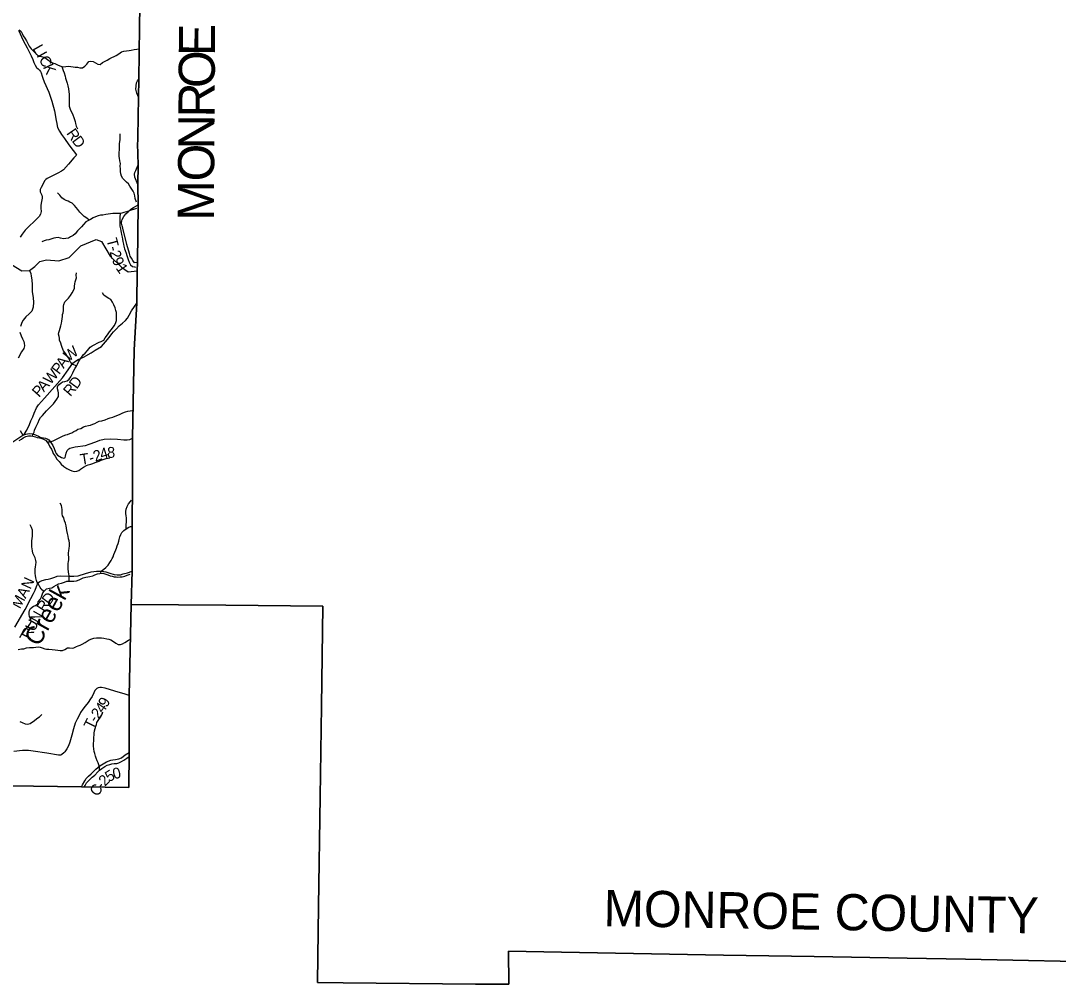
# Model space of a CAD drawing. Extents: x 2043100 to 2470832, y 443715 to 810583.
# Drawn here: x 2308244 to 2336943, y 576620 to 603273 of the extents above; entities that cross this region are included whole.
import ezdxf

# ---------------------------------------------------------------- set-up
doc = ezdxf.new("R2010")
doc.units = 0
for name, color, linetype in [('GM_X_Adjacent_County', 7, 'Continuous'), ('GM_X_Adjacent_County_Text', 7, 'Continuous'), ('GM_X_County', 7, 'Continuous'), ('GM_X_County_Road', 7, 'Continuous'), ('GM_X_County_Road_Text', 7, 'Continuous'), ('GM_X_Minor_River', 7, 'Continuous'), ('GM_X_Minor_River_Text', 7, 'Continuous'), ('GM_X_State_Route', 7, 'Continuous'), ('GM_X_Township', 7, 'Continuous'), ('GM_X_Township_Road', 7, 'Continuous'), ('GM_X_Township_Road_Text', 7, 'Continuous')]:
    doc.layers.add(name, color=color, linetype=linetype)

msp = doc.modelspace()

# ---------------------------------------------------------------- linework, layer by layer
at = {"layer": 'GM_X_Adjacent_County'}
for points in [[(2337431, 577253), (2335685, 577290), (2334380, 577313), (2332767, 577341), (2330191, 577386), (2327679, 577429), (2323202, 577507), (2321738, 577532), (2321745, 576620), (2320826, 576622), (2317161, 576663), (2316453, 576671), (2316484, 578783), (2316527, 581805), (2316563, 584314), (2316603, 587076), (2313915, 587102), (2311303, 587127), (2311325, 588051), (2311340, 591723), (2311386, 594171), (2311457, 595462), (2311467, 596356), (2311475, 596583), (2311492, 598178), (2311486, 598739), (2311492, 599283), (2311478, 599875), (2311479, 599948), (2311481, 600048), (2311499, 601159), (2311507, 601656), (2311530, 603095), (2311537, 603679)], [(2307256, 582122), (2309929, 582079), (2311238, 582059), (2311241, 583033), (2311246, 584605), (2311303, 587127), (2313915, 587102), (2316603, 587076), (2316563, 584314), (2316527, 581805), (2316484, 578783), (2316453, 576671), (2317161, 576663), (2320826, 576622), (2321745, 576620), (2321738, 577532), (2323202, 577507), (2327679, 577429), (2330191, 577386), (2332767, 577341), (2334380, 577313), (2335685, 577290), (2337431, 577253)]]:
    msp.add_lwpolyline(points, dxfattribs=at)
at = {"layer": 'GM_X_County'}
msp.add_lwpolyline([(2311537, 603679), (2311530, 603095), (2311507, 601656), (2311499, 601159), (2311481, 600048), (2311479, 599948), (2311478, 599875), (2311492, 599283), (2311486, 598739), (2311492, 598178), (2311475, 596583), (2311467, 596356), (2311457, 595462), (2311386, 594171), (2311340, 591723), (2311325, 588051), (2311303, 587127), (2311246, 584605), (2311241, 583033), (2311238, 582059), (2309929, 582079), (2307256, 582122)], dxfattribs=at)
at = {"layer": 'GM_X_County_Road'}
for points in [[(2307912, 591549), (2308305, 591813), (2308347, 591849), (2308415, 591950), (2308487, 592106), (2308522, 592205), (2308576, 592319), (2308616, 592414), (2308684, 592562), (2308738, 592645), (2308902, 592836), (2309401, 593393), (2309557, 593620), (2309637, 593738), (2309685, 593803), (2309755, 593859), (2309829, 593899), (2309979, 593966), (2310196, 594087), (2310302, 594161), (2310474, 594266), (2310587, 594387), (2310689, 594512), (2310762, 594615), (2310809, 594667), (2310895, 594755), (2310970, 594832), (2311062, 594905), (2311143, 594979), (2311193, 595044), (2311247, 595133), (2311309, 595245), (2311457, 595462)], [(2309929, 582079), (2309955, 582136), (2310015, 582250), (2310053, 582309), (2310117, 582373), (2310189, 582439), (2310317, 582570), (2310435, 582661), (2310619, 582768), (2310735, 582816), (2310788, 582828), (2310864, 582836), (2310960, 582857), (2311030, 582885), (2311130, 582966), (2311241, 583033)]]:
    msp.add_lwpolyline(points, dxfattribs=at)
at = {"layer": 'GM_X_Minor_River'}
for points in [[(2308201, 603023), (2308259, 602975), (2308283, 602921), (2308314, 602860), (2308360, 602788), (2308401, 602718), (2308437, 602640), (2308480, 602570), (2308530, 602500), (2308597, 602433), (2308657, 602369), (2308709, 602321), (2308767, 602292), (2308817, 602284), (2308890, 602264), (2308946, 602225), (2309018, 602169), (2309074, 602137), (2309126, 602110), (2309186, 602088), (2309257, 602058), (2309321, 602027), (2309381, 602003), (2309433, 601994), (2309493, 602004), (2309559, 602012), (2309631, 602005), (2309691, 601997), (2309747, 601988), (2309813, 601986), (2309881, 601974), (2309953, 601973), (2310018, 602019), (2310068, 602074), (2310129, 602142), (2310185, 602157), (2310247, 602149), (2310309, 602113), (2310376, 602068), (2310440, 602064), (2310505, 602117), (2310577, 602157), (2310633, 602181), (2310710, 602226), (2310764, 602252), (2310832, 602283), (2310883, 602313), (2310953, 602360), (2311029, 602416), (2311094, 602435), (2311168, 602441), (2311246, 602452), (2311298, 602462), (2311384, 602481), (2311456, 602491), (2311504, 602500)], [(2309378, 602004), (2309418, 601901), (2309442, 601831), (2309471, 601737), (2309485, 601685), (2309501, 601626), (2309528, 601542), (2309546, 601472), (2309563, 601388), (2309572, 601310), (2309582, 601246), (2309586, 601192), (2309587, 601131), (2309583, 601053), (2309584, 600977), (2309588, 600907), (2309609, 600829), (2309631, 600777), (2309662, 600719), (2309686, 600668), (2309712, 600596), (2309733, 600538), (2309749, 600484), (2309762, 600430), (2309780, 600358), (2309813, 600286)], [(2311446, 598258), (2311413, 598358), (2311398, 598434), (2311380, 598506), (2311351, 598558), (2311297, 598639), (2311258, 598701), (2311222, 598761), (2311172, 598807), (2311117, 598866), (2311067, 598908), (2311035, 598974), (2311016, 599042), (2311008, 599100), (2311001, 599172), (2310997, 599246), (2311000, 599320), (2310986, 599402), (2310973, 599472), (2310967, 599522), (2310965, 599576), (2310964, 599630), (2310972, 599705), (2310977, 599759), (2310979, 599813), (2310976, 599867), (2310982, 599929), (2310994, 599981), (2310997, 600033), (2310995, 600095), (2310990, 600149)], [(2310137, 597760), (2310068, 597808), (2309999, 597856), (2309939, 597910), (2309883, 597975), (2309820, 598053), (2309776, 598107), (2309732, 598165), (2309667, 598224), (2309605, 598256), (2309555, 598278), (2309503, 598305), (2309443, 598329), (2309384, 598373), (2309324, 598444), (2309258, 598510)], [(2311444, 598082), (2311365, 598051), (2311299, 598035), (2311223, 598008), (2311171, 597990), (2311096, 597965), (2311036, 597949), (2310984, 597938), (2310922, 597938), (2310852, 597940), (2310794, 597937), (2310724, 597929), (2310660, 597918), (2310601, 597910), (2310515, 597899), (2310447, 597891), (2310385, 597875), (2310313, 597848), (2310245, 597822), (2310172, 597779), (2310120, 597751), (2310048, 597706), (2309977, 597634), (2309922, 597569), (2309858, 597511), (2309818, 597458), (2309753, 597378), (2309697, 597335), (2309622, 597291), (2309566, 597263), (2309494, 597250), (2309428, 597242), (2309346, 597261), (2309278, 597273), (2309216, 597268), (2309158, 597254), (2309075, 597229), (2309019, 597217), (2308949, 597201), (2308893, 597184), (2308829, 597158)], [(2310991, 597940), (2310989, 597842), (2310987, 597790), (2310983, 597732), (2310984, 597660), (2310988, 597586), (2311001, 597516), (2311011, 597466), (2311018, 597416), (2311028, 597364), (2311049, 597288), (2311057, 597230), (2311069, 597166), (2311086, 597090), (2311098, 597034), (2311115, 596968), (2311129, 596914), (2311161, 596848), (2311180, 596782), (2311194, 596720), (2311215, 596664), (2311239, 596594), (2311278, 596525), (2311340, 596475), (2311390, 596463), (2311421, 596453)], [(2309428, 594146), (2309389, 594238), (2309371, 594290), (2309349, 594350), (2309316, 594433), (2309312, 594488), (2309303, 594542), (2309293, 594602), (2309301, 594652), (2309312, 594702), (2309334, 594772), (2309355, 594838), (2309371, 594904), (2309380, 594965), (2309390, 595027), (2309397, 595091), (2309403, 595143), (2309417, 595197), (2309424, 595261), (2309431, 595377), (2309433, 595427), (2309462, 595496), (2309518, 595552), (2309566, 595602), (2309623, 595673), (2309663, 595749), (2309700, 595810), (2309728, 595880), (2309733, 595930), (2309737, 595992), (2309750, 596048), (2309770, 596108), (2309782, 596159), (2309777, 596231), (2309783, 596303)], [(2310087, 594155), (2310161, 594239), (2310222, 594281), (2310290, 594316), (2310358, 594356), (2310413, 594380), (2310469, 594397), (2310545, 594433), (2310583, 594498), (2310616, 594550), (2310664, 594616), (2310703, 594669), (2310753, 594729), (2310804, 594793), (2310842, 594846), (2310875, 594922), (2310891, 594982), (2310892, 595046), (2310892, 595096), (2310894, 595148), (2310889, 595202), (2310877, 595260), (2310858, 595336), (2310820, 595418), (2310783, 595490), (2310735, 595558), (2310683, 595594), (2310610, 595637), (2310546, 595681), (2310502, 595745)], [(2308561, 591783), (2308611, 591896), (2308623, 591947), (2308658, 592031), (2308722, 592164), (2308755, 592235), (2308792, 592294), (2308848, 592357), (2308905, 592417), (2308960, 592482), (2309027, 592557), (2309083, 592610), (2309152, 592677), (2309197, 592744), (2309243, 592805), (2309286, 592875), (2309293, 592930), (2309290, 592980), (2309282, 593030), (2309263, 593094), (2309262, 593144), (2309281, 593194), (2309351, 593247), (2309402, 593286), (2309460, 593297), (2309526, 593312), (2309580, 593356), (2309633, 593423), (2309656, 593476), (2309684, 593530), (2309711, 593599), (2309752, 593665), (2309783, 593720), (2309811, 593772), (2309844, 593841), (2309889, 593912), (2309926, 593962), (2309970, 594027), (2310025, 594074), (2310087, 594155)], [(2309789, 593730), (2309689, 593761), (2309632, 593814), (2309599, 593868), (2309570, 593938), (2309539, 593989), (2309492, 594061), (2309428, 594146)], [(2308968, 591623), (2309042, 591621), (2309094, 591634), (2309161, 591663), (2309235, 591694), (2309291, 591725), (2309348, 591756), (2309422, 591789), (2309488, 591822), (2309540, 591832), (2309602, 591853), (2309655, 591870), (2309715, 591907), (2309773, 591941), (2309824, 591972), (2309904, 591995), (2309982, 592036), (2310040, 592061), (2310115, 592080), (2310173, 592087), (2310239, 592110), (2310297, 592135), (2310359, 592168), (2310412, 592194), (2310486, 592205), (2310580, 592233), (2310666, 592274), (2310720, 592291), (2310792, 592310), (2310857, 592332), (2310929, 592359), (2310991, 592386), (2311066, 592429), (2311138, 592454), (2311208, 592473), (2311274, 592484), (2311338, 592493), (2311359, 592497)], [(2308196, 591658), (2308261, 591697), (2308315, 591732), (2308389, 591769), (2308457, 591786), (2308523, 591789), (2308579, 591780), (2308649, 591759), (2308702, 591745), (2308764, 591734), (2308824, 591715), (2308874, 591695), (2308927, 591668), (2308986, 591604), (2309017, 591551), (2309051, 591489), (2309092, 591425), (2309121, 591354), (2309142, 591298), (2309193, 591224), (2309242, 591149), (2309303, 591079), (2309364, 591006), (2309435, 590941), (2309516, 590886), (2309589, 590852), (2309655, 590821), (2309724, 590804), (2309798, 590813), (2309849, 590834), (2309901, 590867), (2309978, 590924), (2310060, 590969), (2310112, 590986), (2310182, 591008), (2310239, 591027), (2310299, 591050), (2310357, 591069), (2310415, 591092), (2310469, 591118), (2310550, 591144), (2310604, 591160), (2310660, 591175), (2310710, 591180)], [(2309583, 587773), (2309584, 587849), (2309583, 587917), (2309576, 587969), (2309564, 588023), (2309554, 588123), (2309555, 588200), (2309559, 588258), (2309566, 588310), (2309573, 588364), (2309572, 588438), (2309567, 588503), (2309569, 588557), (2309578, 588613), (2309585, 588683), (2309592, 588741), (2309595, 588818), (2309586, 588886), (2309566, 588942), (2309555, 589018), (2309534, 589092), (2309523, 589168), (2309512, 589234), (2309497, 589304), (2309480, 589374), (2309457, 589437), (2309432, 589523), (2309401, 589577), (2309386, 589631), (2309386, 589695), (2309387, 589749), (2309382, 589807), (2309373, 589859), (2309336, 589929)], [(2311163, 589219), (2311156, 589283), (2311159, 589333), (2311166, 589413), (2311169, 589464), (2311167, 589518), (2311160, 589578), (2311149, 589642), (2311148, 589700), (2311164, 589764), (2311189, 589835), (2311226, 589905), (2311279, 589972), (2311312, 590011)], [(2308881, 587484), (2308809, 587546), (2308774, 587614), (2308743, 587666), (2308702, 587736), (2308679, 587787), (2308658, 587867), (2308650, 587925), (2308641, 587981), (2308644, 588050), (2308647, 588106), (2308656, 588166), (2308662, 588218), (2308667, 588292), (2308664, 588342), (2308647, 588420), (2308616, 588472), (2308579, 588542), (2308566, 588608), (2308558, 588668), (2308551, 588722), (2308548, 588778), (2308555, 588882), (2308562, 588947), (2308569, 589015), (2308572, 589065), (2308572, 589123), (2308565, 589181), (2308538, 589255), (2308507, 589327)], [(2310462, 587987), (2310473, 588047), (2310538, 588100), (2310598, 588147), (2310661, 588212), (2310708, 588283), (2310744, 588341), (2310775, 588396), (2310800, 588446), (2310821, 588507), (2310845, 588573), (2310870, 588636), (2310889, 588686), (2310914, 588747), (2310938, 588811), (2310955, 588875), (2310966, 588926), (2310985, 588998), (2311012, 589065), (2311042, 589115), (2311097, 589176), (2311159, 589217), (2311232, 589260), (2311284, 589281), (2311299, 589283)], [(2308490, 586797), (2308475, 586848), (2308473, 586911), (2308482, 586963), (2308511, 587013), (2308595, 587077), (2308652, 587097), (2308714, 587146), (2308725, 587199), (2308784, 587267), (2308821, 587340), (2308833, 587392), (2308852, 587443), (2308888, 587493), (2308961, 587554), (2309043, 587578), (2309101, 587590), (2309160, 587619), (2309222, 587660), (2309290, 587693), (2309374, 587712), (2309455, 587745), (2309521, 587770), (2309583, 587773), (2309649, 587766), (2309717, 587769), (2309785, 587782), (2309857, 587807), (2309919, 587837), (2309975, 587860), (2310042, 587883), (2310096, 587890), (2310156, 587897), (2310238, 587914), (2310296, 587943), (2310368, 587970), (2310436, 587986), (2310514, 587988), (2310570, 587974), (2310655, 587943), (2310715, 587922), (2310769, 587907), (2310826, 587893), (2310880, 587886), (2310932, 587885), (2310994, 587887), (2311046, 587892), (2311122, 587911), (2311184, 587932), (2311274, 587961)], [(2308215, 586214), (2308255, 586272), (2308304, 586335), (2308355, 586404), (2308398, 586467), (2308456, 586527), (2308499, 586582), (2308528, 586645), (2308523, 586707), (2308490, 586797)], [(2308172, 585878), (2308261, 585901), (2308334, 585902), (2308407, 585923), (2308485, 585936), (2308535, 585939), (2308601, 585938), (2308659, 585947), (2308730, 585952), (2308782, 585944), (2308836, 585925), (2308907, 585894), (2308959, 585890), (2309025, 585891), (2309113, 585876), (2309197, 585875), (2309272, 585864), (2309336, 585851), (2309396, 585852), (2309464, 585879), (2309533, 585926), (2309595, 585927), (2309662, 585918), (2309715, 585930), (2309783, 585967), (2309835, 585984), (2309891, 585999), (2309945, 586029), (2310030, 586077), (2310084, 586115), (2310139, 586148), (2310207, 586177), (2310265, 586190), (2310337, 586199), (2310387, 586204), (2310475, 586199), (2310541, 586192), (2310626, 586179), (2310680, 586169), (2310736, 586144), (2310809, 586099), (2310874, 586053), (2310940, 586020), (2311002, 586019), (2311056, 586040), (2311122, 586077), (2311229, 586134), (2311255, 586153)], [(2308222, 583892), (2308280, 583859), (2308365, 583824), (2308433, 583813), (2308501, 583829), (2308568, 583882), (2308620, 583907), (2308693, 583972), (2308761, 584019), (2308828, 584078)], [(2310423, 582537), (2310420, 582621), (2310403, 582691), (2310382, 582743), (2310355, 582803), (2310329, 582871), (2310308, 582933), (2310291, 582999), (2310274, 583062), (2310265, 583129), (2310260, 583205), (2310257, 583275), (2310264, 583365), (2310267, 583453), (2310272, 583506), (2310275, 583568), (2310288, 583634), (2310302, 583696), (2310323, 583757), (2310336, 583807), (2310352, 583857), (2310383, 583916), (2310420, 583967), (2310456, 584021), (2310497, 584102), (2310516, 584154)], [(2309998, 582080), (2310022, 582121), (2310065, 582194), (2310126, 582255), (2310170, 582305), (2310223, 582352), (2310289, 582407), (2310372, 582494), (2310425, 582539), (2310489, 582586), (2310566, 582643), (2310636, 582682), (2310707, 582699), (2310761, 582716), (2310825, 582723), (2310905, 582730), (2310957, 582741), (2311027, 582782), (2311094, 582820), (2311178, 582878), (2311245, 582919)]]:
    msp.add_lwpolyline(points, dxfattribs=at)
at = {"layer": 'GM_X_State_Route'}
msp.add_lwpolyline([(2307985, 596529), (2308270, 596357), (2308482, 596360), (2308489, 596363), (2308633, 596471), (2308776, 596615), (2308954, 596659), (2309294, 596636), (2309579, 596721), (2309908, 597051), (2310326, 597218), (2310476, 597165), (2310715, 596763), (2311029, 596460), (2311212, 596325), (2311467, 596356)], dxfattribs=at)
at = {"layer": 'GM_X_Township'}
msp.add_lwpolyline([(2311537, 603679), (2311530, 603095), (2311507, 601656), (2311499, 601159), (2311481, 600048), (2311479, 599948), (2311478, 599875), (2311492, 599283), (2311486, 598739), (2311492, 598178), (2311475, 596583), (2311467, 596356), (2311457, 595462), (2311386, 594171), (2311340, 591723), (2311325, 588051), (2311303, 587127), (2311246, 584605), (2311241, 583033), (2311238, 582059), (2309929, 582079), (2307256, 582122)], dxfattribs=at)
at = {"layer": 'GM_X_Township_Road'}
for points in [[(2308185, 603016), (2308312, 602729), (2308426, 602526), (2308536, 602304), (2308579, 602202), (2308608, 602115), (2308643, 602045), (2308683, 601981), (2308722, 601943), (2308760, 601904), (2308793, 601868), (2308811, 601828), (2308840, 601744), (2308852, 601684), (2308895, 601586), (2309018, 601299), (2309101, 601051), (2309175, 600785), (2309228, 600513), (2309239, 600429), (2309253, 600363), (2309264, 600319), (2309313, 600220), (2309374, 600124), (2309453, 600017), (2309577, 599840), (2309696, 599680), (2309759, 599601), (2309790, 599553), (2309716, 599482), (2309566, 599309), (2309423, 599153), (2309368, 599110), (2309270, 599059), (2309028, 598941), (2308974, 598912), (2308936, 598884), (2308904, 598846), (2308871, 598779), (2308806, 598657), (2308783, 598602), (2308779, 598566), (2308781, 598544), (2308796, 598500), (2308826, 598444), (2308841, 598406), (2308835, 598364), (2308807, 598230), (2308803, 598160), (2308804, 598086), (2308807, 597999), (2308803, 597961), (2308788, 597919), (2308752, 597859), (2308722, 597828), (2308677, 597780), (2308606, 597707), (2308485, 597602), (2308364, 597481), (2308281, 597372), (2308226, 597285)], [(2311499, 601159), (2311451, 601270), (2311430, 601377), (2311444, 601560), (2311472, 601607), (2311507, 601656)], [(2311478, 599875), (2311479, 599948), (2311481, 600048)], [(2311486, 598739), (2311397, 598946), (2311389, 599025), (2311399, 599078), (2311428, 599135), (2311492, 599283)], [(2311475, 596583), (2311394, 596575), (2311346, 596637), (2311305, 596703), (2311275, 596761), (2311251, 596832), (2311181, 597083), (2311064, 597535), (2311048, 597599), (2311035, 597673), (2311033, 597713), (2311038, 597740), (2311051, 597773), (2311092, 597855), (2311152, 597934), (2311212, 597990), (2311293, 598061), (2311367, 598111), (2311492, 598178)], [(2308489, 596363), (2308520, 596280), (2308535, 596206), (2308548, 596107), (2308559, 595966), (2308562, 595836), (2308559, 595772), (2308566, 595724), (2308589, 595608), (2308596, 595488), (2308585, 595350), (2308572, 595299), (2308549, 595243), (2308473, 595163), (2308389, 595083), (2308309, 594991), (2308274, 594930), (2308233, 594819)], [(2308216, 594660), (2308253, 594560), (2308295, 594475), (2308326, 594402), (2308343, 594352), (2308349, 594284), (2308331, 594207), (2308266, 594110), (2308172, 593937)], [(2308224, 591939), (2308305, 591813)], [(2308305, 591813), (2308389, 591835), (2308475, 591851), (2308564, 591846), (2308654, 591814), (2308738, 591780), (2308778, 591756), (2308819, 591742), (2308925, 591726), (2308973, 591710), (2309021, 591682), (2309062, 591638), (2309136, 591520), (2309169, 591442), (2309207, 591342), (2309225, 591300), (2309263, 591260), (2309370, 591190), (2309436, 591172), (2309460, 591178), (2309474, 591190), (2309482, 591230), (2309498, 591309), (2309528, 591381), (2309570, 591427), (2309606, 591451), (2309746, 591484), (2310033, 591527), (2310137, 591561), (2310317, 591626), (2310434, 591668), (2310556, 591695), (2310730, 591709), (2310923, 591702), (2311100, 591682), (2311186, 591680), (2311264, 591693), (2311340, 591723)], [(2308080, 586498), (2308362, 586988), (2308525, 587292), (2308595, 587426), (2308639, 587517), (2308683, 587625), (2308709, 587687), (2308735, 587730), (2308775, 587764), (2308837, 587790), (2308941, 587814), (2309007, 587825), (2309077, 587843), (2309183, 587881), (2309250, 587904), (2309344, 587916), (2309589, 587908), (2309717, 587907), (2309837, 587917), (2310034, 587978), (2310196, 588026), (2310344, 588049), (2310487, 588043), (2310597, 588024), (2310712, 587994), (2310828, 587958), (2310912, 587944), (2310999, 587946), (2311081, 587969), (2311199, 588003), (2311325, 588051)], [(2311246, 584605), (2311129, 584645), (2310848, 584732), (2310583, 584810), (2310481, 584831), (2310428, 584831), (2310382, 584817), (2310348, 584799), (2310298, 584743), (2310264, 584684), (2310216, 584582), (2310177, 584514), (2310109, 584417), (2310027, 584311), (2309965, 584228), (2309901, 584138), (2309839, 584015), (2309839, 584014)], [(2309839, 584014), (2309807, 583951), (2309753, 583842), (2309704, 583688), (2309654, 583513), (2309604, 583318), (2309563, 583214), (2309519, 583132), (2309463, 583051), (2309435, 583021), (2309385, 582975), (2309349, 582961), (2309293, 582961), (2308967, 583012), (2308586, 583071), (2308462, 583083), (2308297, 583086), (2308053, 583059)]]:
    msp.add_lwpolyline(points, dxfattribs=at)

# ---------------------------------------------------------------- texts
at = {"layer": 'GM_X_Adjacent_County_Text'}
for s, rotation, p in [('E', 89.6426, (2313616, 602294)), ('O', 89.6426, (2313610, 601410)), ('R', 89.642, (2313605, 600596)), ('N', 89.6433, (2313599, 599712)), ('O', 89.6432, (2313594, 598827)), ('M', 89.6425, (2313587, 597741)), ('MONROE COUNTY', 359.0338, (2324362, 578228))]:
    msp.add_text(s, height=1000, rotation=rotation, dxfattribs=at).set_placement(p)
at = {"layer": 'GM_X_County_Road_Text'}
for s, rotation, p in [('W', 36.7293, (2309568, 593835)), ('P', 53.1958, (2309306, 593469)), ('A', 54.5332, (2309432, 593638)), ('W', 48.9943, (2309063, 593188)), ('A', 48.1441, (2308884, 592988)), ('R', 49.2624, (2309616, 592860)), ('D', 53.9886, (2309794, 593067)), ('P', 48.1463, (2308749, 592837)), ('0', 14.0186, (2310826, 582289)), ('2', 45.4121, (2310576, 582082)), ('5', 31.4278, (2310690, 582202)), ('C', 53.8974, (2310364, 581793)), ('-', 53.1239, (2310509, 581991))]:
    msp.add_text(s, height=300, rotation=rotation, dxfattribs=at).set_placement(p)
at = {"layer": 'GM_X_Minor_River_Text'}
msp.add_text('Creek', height=499.9, rotation=61.0039, dxfattribs=at).set_placement((2308750, 585942))
at = {"layer": 'GM_X_Township_Road_Text'}
for s, rotation, p in [('L', 299.4201, (2308564, 602510)), ('I', 299.4147, (2308674, 602315)), ('C', 298.8347, (2308734, 602208)), ('K', 295.3041, (2308851, 601997)), ('R', 304.8625, (2309496, 600160)), ('D', 307.053, (2309644, 599948)), ('T', 284.7285, (2310609, 597218)), ('-', 284.8057, (2310667, 597001)), ('2', 285.1977, (2310699, 596879)), ('9', 292.1785, (2310760, 596663)), ('1', 304.3062, (2310862, 596431)), ('8', 1.3323, (2310636, 591180)), ('T', 9.2587, (2309912, 590984)), ('2', 19.947, (2310310, 591070)), ('4', 16.2671, (2310479, 591131)), ('-', 16.4249, (2310173, 591029)), ('N', 65.1758, (2308512, 587525)), ('A', 61.5135, (2308377, 587274)), ('M', 61.1677, (2308219, 586987)), ('R', 57.6632, (2308912, 586889)), ('D', 53.2168, (2309040, 587092)), ('N', 60.7264, (2308737, 586583)), ('U', 61.6654, (2308613, 586352)), ('R', 61.7992, (2308496, 586135)), ('4', 55.6151, (2310520, 584099)), ('9', 61.8148, (2310629, 584259)), ('2', 52.6211, (2310398, 583939)), ('T', 63.5059, (2310239, 583647)), ('-', 57.3211, (2310335, 583840))]:
    msp.add_text(s, height=300, rotation=rotation, dxfattribs=at).set_placement(p)

doc.saveas('drawing.dxf')
